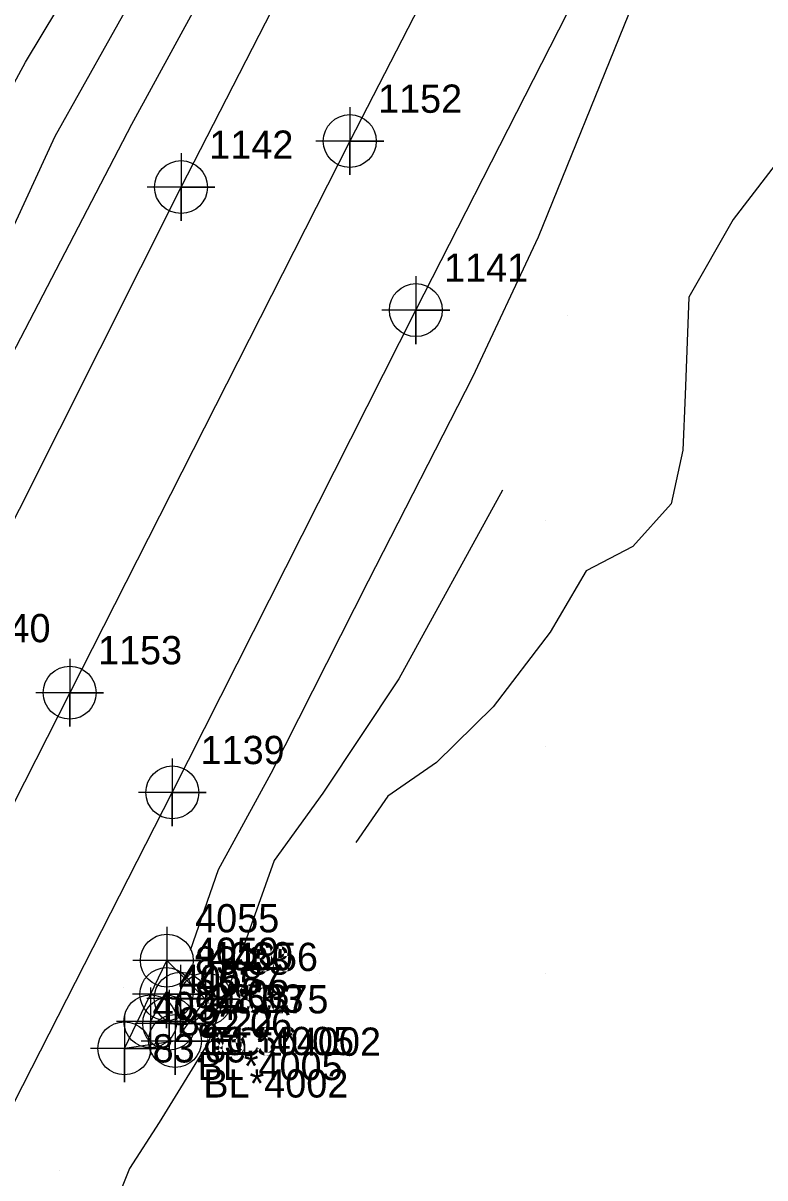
# Model space of a CAD drawing. Extents: x 2062781 to 2066835, y 358981 to 366501.
# Drawn here: x 2064184.4 to 2064250, y 361652.2 to 361754.3 of the extents above; entities that cross this region are included whole.
import ezdxf

# ---------------------------------------------------------------- set-up
doc = ezdxf.new("R2010")
doc.units = 0
for name, color, linetype in [('Exist DTM Breakline', 7, 'Continuous'), ('Exist DTM Breakline Cogo Comment', 7, 'Continuous'), ('Exist DTM Breakline Cogo Elevation', 7, 'Continuous'), ('Exist DTM Breakline Cogo Number', 7, 'Continuous'), ('Exist DTM Breakline Cogo Point CELL', 7, 'Continuous'), ('Exist DTM Crownline', 7, 'Continuous'), ('Exist DTM Crownline Cogo Number', 7, 'Continuous'), ('Exist DTM Crownline Cogo Point CELL', 7, 'Continuous'), ('Exist DTM Ridgeline', 7, 'Continuous'), ('Exist DTM Ridgeline Cogo Comment', 7, 'Continuous'), ('Exist DTM Ridgeline Cogo Elevation', 7, 'Continuous'), ('Exist DTM Ridgeline Cogo Number', 7, 'Continuous'), ('Exist DTM Ridgeline Cogo Point CELL', 7, 'Continuous'), ('Exist Roads EOP', 7, 'Continuous'), ('Exist Roads EOP Cogo Number', 7, 'Continuous'), ('Exist Roads EOP Cogo Point CELL', 7, 'Continuous'), ('PH Exist DTM Breakline', 7, 'Continuous'), ('PH Exist DTM Point', 7, 'Continuous')]:
    doc.layers.add(name, color=color, linetype=linetype)

msp = doc.modelspace()

# ---------------------------------------------------------------- linework, layer by layer
at = {"layer": 'Exist DTM Breakline'}
msp.add_lwpolyline([(2064197.36, 361665.8), (2064195.69, 361666), (2064197.11, 361668.41), (2064198.37, 361668.01)], dxfattribs=at)
at = {"layer": 'Exist DTM Breakline Cogo Point CELL'}
for points in [[(2064197.11, 361671.41), (2064197.11, 361665.41), (2064197.11, 361668.41), (2064200.11, 361668.41), (2064194.11, 361668.41)], [(2064197.11, 361671.41), (2064197.11, 361665.41), (2064197.11, 361668.41), (2064200.11, 361668.41), (2064194.11, 361668.41)], [(2064197.11, 361671.41), (2064197.11, 361665.41), (2064197.11, 361668.41), (2064200.11, 361668.41), (2064194.11, 361668.41)], [(2064198.37, 361671.01), (2064198.37, 361665.01), (2064198.37, 361668.01), (2064201.37, 361668.01), (2064195.37, 361668.01)], [(2064198.37, 361671.01), (2064198.37, 361665.01), (2064198.37, 361668.01), (2064201.37, 361668.01), (2064195.37, 361668.01)], [(2064198.37, 361671.01), (2064198.37, 361665.01), (2064198.37, 361668.01), (2064201.37, 361668.01), (2064195.37, 361668.01)], [(2064195.69, 361669), (2064195.69, 361663), (2064195.69, 361666), (2064198.69, 361666), (2064192.69, 361666)], [(2064195.69, 361669), (2064195.69, 361663), (2064195.69, 361666), (2064198.69, 361666), (2064192.69, 361666)], [(2064195.69, 361669), (2064195.69, 361663), (2064195.69, 361666), (2064198.69, 361666), (2064192.69, 361666)], [(2064197.36, 361668.8), (2064197.36, 361662.8), (2064197.36, 361665.8), (2064200.36, 361665.8), (2064194.36, 361665.8)], [(2064197.36, 361668.8), (2064197.36, 361662.8), (2064197.36, 361665.8), (2064200.36, 361665.8), (2064194.36, 361665.8)], [(2064197.36, 361668.8), (2064197.36, 361662.8), (2064197.36, 361665.8), (2064200.36, 361665.8), (2064194.36, 361665.8)]]:
    msp.add_lwpolyline(points, dxfattribs=at)
for centre in [(2064197.11, 361668.41), (2064197.11, 361668.41), (2064197.11, 361668.41), (2064198.37, 361668.01), (2064198.37, 361668.01), (2064198.37, 361668.01), (2064195.69, 361666), (2064195.69, 361666), (2064195.69, 361666), (2064197.36, 361665.8), (2064197.36, 361665.8), (2064197.36, 361665.8)]:
    msp.add_circle(centre, 2.34, dxfattribs=at)
at = {"layer": 'Exist DTM Crownline'}
msp.add_lwpolyline([(2064265.44, 361845.69), (2064239.97, 361795.64), (2064213.32, 361743.86), (2064188.56, 361695.07), (2064163.47, 361645.6), (2064134.87, 361589.21), (2064123.65, 361567.03), (2064102.77, 361525.75), (2064081.5, 361483.76), (2064060.49, 361443.22), (2064039.79, 361402.12), (2064017.95, 361359.29), (2063998.02, 361320.11), (2063977.86, 361280.75), (2063957.66, 361241.43), (2063938.49, 361203.85), (2063917.61, 361163.02), (2063896.2, 361120.91), (2063873.97, 361077.23), (2063852.93, 361035.55), (2063832.77, 360995.69), (2063813.38, 360956.99), (2063791.84, 360915.2), (2063771.3, 360874.47)], dxfattribs=at)
at = {"layer": 'Exist DTM Crownline Cogo Point CELL'}
for points in [[(2064213.32, 361746.86), (2064213.32, 361740.86), (2064213.32, 361743.86), (2064216.32, 361743.86), (2064210.32, 361743.86)], [(2064213.32, 361746.86), (2064213.32, 361740.86), (2064213.32, 361743.86), (2064216.32, 361743.86), (2064210.32, 361743.86)], [(2064213.32, 361746.86), (2064213.32, 361740.86), (2064213.32, 361743.86), (2064216.32, 361743.86), (2064210.32, 361743.86)], [(2064188.56, 361698.07), (2064188.56, 361692.07), (2064188.56, 361695.07), (2064191.56, 361695.07), (2064185.56, 361695.07)], [(2064188.56, 361698.07), (2064188.56, 361692.07), (2064188.56, 361695.07), (2064191.56, 361695.07), (2064185.56, 361695.07)], [(2064188.56, 361698.07), (2064188.56, 361692.07), (2064188.56, 361695.07), (2064191.56, 361695.07), (2064185.56, 361695.07)]]:
    msp.add_lwpolyline(points, dxfattribs=at)
for centre in [(2064213.32, 361743.86), (2064213.32, 361743.86), (2064213.32, 361743.86), (2064188.56, 361695.07), (2064188.56, 361695.07), (2064188.56, 361695.07)]:
    msp.add_circle(centre, 2.34, dxfattribs=at)
at = {"layer": 'Exist DTM Ridgeline'}
msp.add_lwpolyline([(2064197.87, 361664.26), (2064193.39, 361663.61), (2064197.15, 361671.37), (2064200.57, 361667.95), (2064197.87, 361664.26)], dxfattribs=at)
at = {"layer": 'Exist DTM Ridgeline Cogo Point CELL'}
for points in [[(2064197.15, 361674.37), (2064197.15, 361668.37), (2064197.15, 361671.37), (2064200.15, 361671.37), (2064194.15, 361671.37)], [(2064197.15, 361674.37), (2064197.15, 361668.37), (2064197.15, 361671.37), (2064200.15, 361671.37), (2064194.15, 361671.37)], [(2064197.15, 361674.37), (2064197.15, 361668.37), (2064197.15, 361671.37), (2064200.15, 361671.37), (2064194.15, 361671.37)], [(2064200.57, 361670.95), (2064200.57, 361664.95), (2064200.57, 361667.95), (2064203.57, 361667.95), (2064197.57, 361667.95)], [(2064200.57, 361670.95), (2064200.57, 361664.95), (2064200.57, 361667.95), (2064203.57, 361667.95), (2064197.57, 361667.95)], [(2064200.57, 361670.95), (2064200.57, 361664.95), (2064200.57, 361667.95), (2064203.57, 361667.95), (2064197.57, 361667.95)], [(2064197.87, 361667.26), (2064197.87, 361661.26), (2064197.87, 361664.26), (2064200.87, 361664.26), (2064194.87, 361664.26)], [(2064197.87, 361667.26), (2064197.87, 361661.26), (2064197.87, 361664.26), (2064200.87, 361664.26), (2064194.87, 361664.26)], [(2064197.87, 361667.26), (2064197.87, 361661.26), (2064197.87, 361664.26), (2064200.87, 361664.26), (2064194.87, 361664.26)], [(2064193.39, 361666.61), (2064193.39, 361660.61), (2064193.39, 361663.61), (2064196.39, 361663.61), (2064190.39, 361663.61)], [(2064193.39, 361666.61), (2064193.39, 361660.61), (2064193.39, 361663.61), (2064196.39, 361663.61), (2064190.39, 361663.61)], [(2064193.39, 361666.61), (2064193.39, 361660.61), (2064193.39, 361663.61), (2064196.39, 361663.61), (2064190.39, 361663.61)]]:
    msp.add_lwpolyline(points, dxfattribs=at)
for centre in [(2064197.15, 361671.37), (2064197.15, 361671.37), (2064197.15, 361671.37), (2064200.57, 361667.95), (2064200.57, 361667.95), (2064200.57, 361667.95), (2064193.39, 361663.61), (2064193.39, 361663.61), (2064193.39, 361663.61), (2064197.87, 361664.26), (2064197.87, 361664.26), (2064197.87, 361664.26)]:
    msp.add_circle(centre, 2.34, dxfattribs=at)
at = {"layer": 'Exist Roads EOP'}
for points in [[(2063947.54, 361247.66), (2063967.28, 361286.12), (2063986.63, 361323.88), (2064008.24, 361366.15), (2064030.2, 361409.41), (2064050.53, 361448.69), (2064070.62, 361487.87), (2064093.97, 361533.43), (2064113.63, 361572.45), (2064134.87, 361614.05), (2064156.05, 361655.63), (2064176.93, 361697.03), (2064198.4, 361739.79), (2064219.67, 361781.23), (2064239.9, 361821.08), (2064255.89, 361852.54)], [(2063968.74, 361236.86), (2063988.59, 361275.84), (2064007.94, 361313.55), (2064029.34, 361355.45), (2064050.74, 361397.35), (2064071.71, 361438.16), (2064092.47, 361479.26), (2064113.84, 361521.24), (2064134.24, 361561.36), (2064154.67, 361602.17), (2064176.64, 361645.1), (2064197.63, 361686.25), (2064219.16, 361728.91), (2064239.98, 361769.73), (2064260.77, 361810.55), (2064276.59, 361841.97)]]:
    msp.add_lwpolyline(points, dxfattribs=at)
at = {"layer": 'Exist Roads EOP Cogo Point CELL'}
for points in [[(2064198.4, 361742.79), (2064198.4, 361736.79), (2064198.4, 361739.79), (2064201.4, 361739.79), (2064195.4, 361739.79)], [(2064198.4, 361742.79), (2064198.4, 361736.79), (2064198.4, 361739.79), (2064201.4, 361739.79), (2064195.4, 361739.79)], [(2064198.4, 361742.79), (2064198.4, 361736.79), (2064198.4, 361739.79), (2064201.4, 361739.79), (2064195.4, 361739.79)], [(2064219.16, 361731.91), (2064219.16, 361725.91), (2064219.16, 361728.91), (2064222.16, 361728.91), (2064216.16, 361728.91)], [(2064219.16, 361731.91), (2064219.16, 361725.91), (2064219.16, 361728.91), (2064222.16, 361728.91), (2064216.16, 361728.91)], [(2064219.16, 361731.91), (2064219.16, 361725.91), (2064219.16, 361728.91), (2064222.16, 361728.91), (2064216.16, 361728.91)], [(2064197.63, 361689.25), (2064197.63, 361683.25), (2064197.63, 361686.25), (2064200.63, 361686.25), (2064194.63, 361686.25)], [(2064197.63, 361689.25), (2064197.63, 361683.25), (2064197.63, 361686.25), (2064200.63, 361686.25), (2064194.63, 361686.25)], [(2064197.63, 361689.25), (2064197.63, 361683.25), (2064197.63, 361686.25), (2064200.63, 361686.25), (2064194.63, 361686.25)]]:
    msp.add_lwpolyline(points, dxfattribs=at)
for centre in [(2064198.4, 361739.79), (2064198.4, 361739.79), (2064198.4, 361739.79), (2064219.16, 361728.91), (2064219.16, 361728.91), (2064219.16, 361728.91), (2064197.63, 361686.25), (2064197.63, 361686.25), (2064197.63, 361686.25)]:
    msp.add_circle(centre, 2.34, dxfattribs=at)
at = {"layer": 'PH Exist DTM Breakline'}
for points in [[(2064166.31, 361689.26), (2064168.37, 361693.61), (2064179.48, 361717.38), (2064194.04, 361745.34), (2064207.63, 361770.28), (2064216.64, 361786.23), (2064227.2, 361805.2), (2064232.23, 361818.87), (2064236.57, 361831.74), (2064235.41, 361835.84), (2064234.19, 361838.47)], [(2064232.89, 361836.8), (2064233.21, 361830.85), (2064231.24, 361824.57), (2064224, 361813.91), (2064218.16, 361803.52), (2064209.91, 361786.13), (2064202.97, 361772.28), (2064194.57, 361757.38), (2064187.24, 361744.27), (2064182.08, 361733.12), (2064177.9, 361723.76), (2064170.67, 361709.33), (2064167.25, 361701.32), (2064162.71, 361691.33), (2064159.86, 361685.24), (2064155.55, 361677.04), (2064152.12, 361669.42)], [(2064230.01, 361735.39), (2064238.01, 361755.07), (2064246.24, 361772.29), (2064257.49, 361795.23), (2064267.75, 361820.05)], [(2064145.69, 361672.61), (2064149.89, 361682.34), (2064154.47, 361692.73), (2064160, 361703.02), (2064166.22, 361714.32), (2064173.17, 361728.97), (2064179.73, 361741.79), (2064184.64, 361750.83), (2064190.27, 361760.22), (2064199.47, 361778.15), (2064209.4, 361796.88), (2064216.7, 361810.86)], [(2064253.47, 361745.07), (2064247.22, 361736.91), (2064243.31, 361730.04), (2064242.97, 361721.42), (2064242.76, 361716.53), (2064241.73, 361711.77), (2064238.36, 361708), (2064234.23, 361705.84), (2064231.05, 361700.42), (2064226.01, 361693.81), (2064221, 361688.88), (2064216.69, 361685.93), (2064213.86, 361681.81)], [(2064199.23, 361672.29), (2064201.73, 361679.42), (2064206.36, 361687.95), (2064214.97, 361704.97), (2064224.2, 361723), (2064230.01, 361735.39)], [(2064226.82, 361712.98), (2064217.66, 361696.3), (2064210.94, 361686.19), (2064206.64, 361680.22), (2064203.73, 361672.04), (2064200.8, 361664.09), (2064196.47, 361657.04), (2064193.84, 361652.99), (2064190.72, 361645.19)]]:
    msp.add_lwpolyline(points, dxfattribs=at)
at = {"layer": 'PH Exist DTM Point'}
for p, q in [((2064232.54, 361728.46), (2064232.54, 361728.46)), ((2064230.65, 361710.27), (2064230.65, 361710.27)), ((2064230.65, 361690.27), (2064230.65, 361690.27)), ((2064210.65, 361670.27), (2064210.65, 361670.27)), ((2064230.65, 361670.27), (2064230.65, 361670.27)), ((2064193.35, 361668.96), (2064193.35, 361668.96)), ((2064187.63, 361652.77), (2064187.63, 361652.77))]:
    msp.add_line(p, q, dxfattribs=at)

# ---------------------------------------------------------------- texts
at = {"layer": 'Exist DTM Breakline Cogo Comment'}
for s, p in [('EL*4005', (2064200.87, 361663.01)), ('EL*4005', (2064200.87, 361663.01)), ('EL*4005', (2064200.87, 361663.01)), ('BL*4005', (2064199.86, 361660.8)), ('BL*4005', (2064199.86, 361660.8)), ('BL*4005', (2064199.86, 361660.8))]:
    msp.add_text(s, height=2.5, dxfattribs=at).set_placement(p)
at = {"layer": 'Exist DTM Breakline Cogo Elevation'}
for s, p in [('82.08', (2064199.61, 361667.16)), ('82.08', (2064199.61, 361667.16)), ('82.08', (2064199.61, 361667.16)), ('82.03', (2064200.87, 361666.76)), ('82.03', (2064200.87, 361666.76)), ('82.03', (2064200.87, 361666.76)), ('82.22', (2064198.19, 361664.75)), ('82.22', (2064198.19, 361664.75)), ('82.22', (2064198.19, 361664.75)), ('82.06', (2064199.86, 361664.55)), ('82.06', (2064199.86, 361664.55)), ('82.06', (2064199.86, 361664.55))]:
    msp.add_text(s, height=2.5, dxfattribs=at).set_placement(p)
at = {"layer": 'Exist DTM Breakline Cogo Number'}
for s, p in [('4059', (2064199.61, 361670.91)), ('4059', (2064199.61, 361670.91)), ('4059', (2064199.61, 361670.91)), ('4060', (2064200.87, 361670.51)), ('4060', (2064200.87, 361670.51)), ('4060', (2064200.87, 361670.51)), ('4058', (2064198.19, 361668.5)), ('4058', (2064198.19, 361668.5)), ('4058', (2064198.19, 361668.5)), ('4057', (2064199.86, 361668.3)), ('4057', (2064199.86, 361668.3)), ('4057', (2064199.86, 361668.3))]:
    msp.add_text(s, height=2.5, dxfattribs=at).set_placement(p)
at = {"layer": 'Exist DTM Crownline Cogo Number'}
for s, p in [('1152', (2064215.82, 361746.36)), ('1152', (2064215.82, 361746.36)), ('1152', (2064215.82, 361746.36)), ('1153', (2064191.06, 361697.58)), ('1153', (2064191.06, 361697.58)), ('1153', (2064191.06, 361697.58))]:
    msp.add_text(s, height=2.5, dxfattribs=at).set_placement(p)
at = {"layer": 'Exist DTM Ridgeline Cogo Comment'}
for s, p in [('CL*4002', (2064203.07, 361662.95)), ('CL*4002', (2064203.07, 361662.95)), ('CL*4002', (2064203.07, 361662.95)), ('BL*4002', (2064200.37, 361659.26)), ('BL*4002', (2064200.37, 361659.26)), ('BL*4002', (2064200.37, 361659.26))]:
    msp.add_text(s, height=2.5, dxfattribs=at).set_placement(p)
at = {"layer": 'Exist DTM Ridgeline Cogo Elevation'}
for s, p in [('83.38', (2064199.65, 361670.12)), ('83.38', (2064199.65, 361670.12)), ('83.38', (2064199.65, 361670.12)), ('83.75', (2064203.07, 361666.7)), ('83.75', (2064203.07, 361666.7)), ('83.75', (2064203.07, 361666.7)), ('83.39', (2064195.89, 361662.36)), ('83.39', (2064195.89, 361662.36)), ('83.39', (2064195.89, 361662.36)), ('83.50', (2064200.37, 361663.01)), ('83.50', (2064200.37, 361663.01)), ('83.50', (2064200.37, 361663.01))]:
    msp.add_text(s, height=2.5, dxfattribs=at).set_placement(p)
at = {"layer": 'Exist DTM Ridgeline Cogo Number'}
for s, p in [('4055', (2064199.65, 361673.87)), ('4055', (2064199.65, 361673.87)), ('4055', (2064199.65, 361673.87)), ('4056', (2064203.07, 361670.45)), ('4056', (2064203.07, 361670.45)), ('4056', (2064203.07, 361670.45)), ('4053', (2064200.37, 361666.76)), ('4053', (2064200.37, 361666.76)), ('4053', (2064200.37, 361666.76)), ('4054', (2064195.89, 361666.11)), ('4054', (2064195.89, 361666.11)), ('4054', (2064195.89, 361666.11))]:
    msp.add_text(s, height=2.5, dxfattribs=at).set_placement(p)
at = {"layer": 'Exist Roads EOP Cogo Number'}
for s, p in [('1142', (2064200.9, 361742.29)), ('1142', (2064200.9, 361742.29)), ('1142', (2064200.9, 361742.29)), ('1141', (2064221.66, 361731.41)), ('1141', (2064221.66, 361731.41)), ('1141', (2064221.66, 361731.41)), ('1140', (2064179.43, 361699.53)), ('1140', (2064179.43, 361699.53)), ('1140', (2064179.43, 361699.53)), ('1139', (2064200.13, 361688.75)), ('1139', (2064200.13, 361688.75)), ('1139', (2064200.13, 361688.75))]:
    msp.add_text(s, height=2.5, dxfattribs=at).set_placement(p)

doc.saveas('drawing.dxf')
